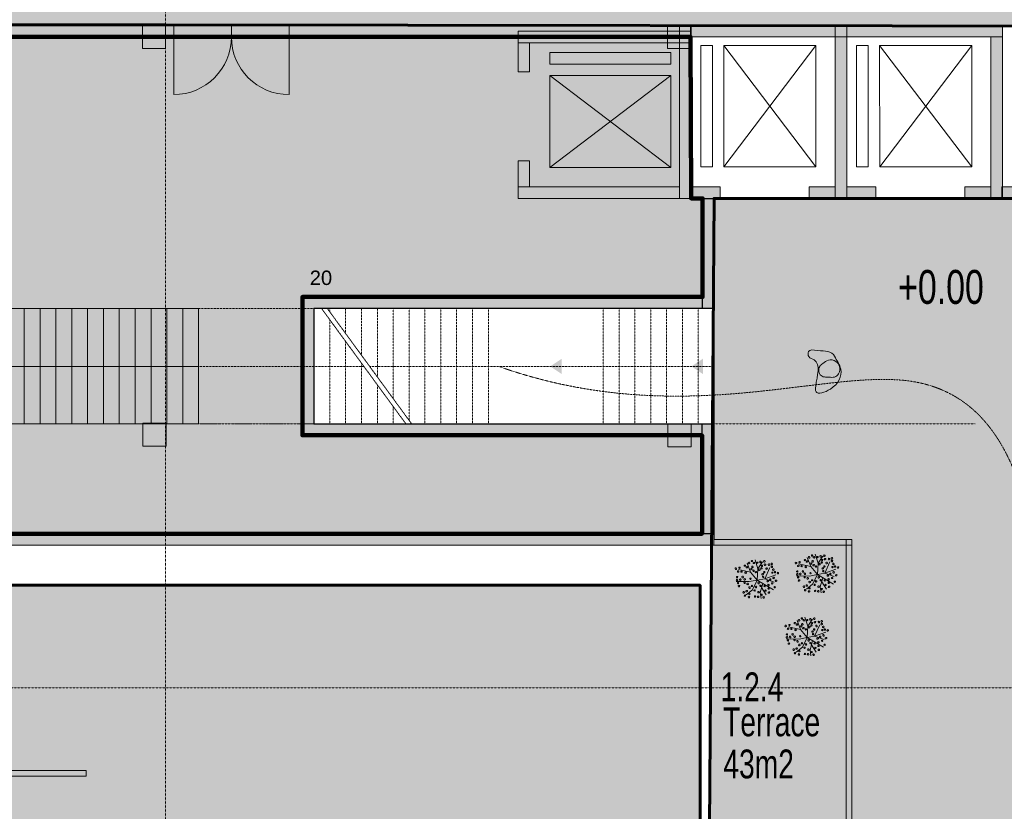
# Model space of a CAD drawing. Header units: millimetres. Extents: x -409347 to -76892, y 286088 to 1850972.
# Tile 338 of 364: x -274880 to -257805, y 1453067 to 1466802. Entities that reach past the tile are written whole.
import ezdxf

# ---------------------------------------------------------------- set-up
doc = ezdxf.new("R2010")
doc.units = ezdxf.units.MM
doc.linetypes.add('DGN Style 2', pattern=[3.08948, 1.853688, -1.235792])
doc.linetypes.add('DGN Style 4', pattern=[4.946257, 2.471584, -1.235792, 0.003089, -1.235792])
for name, color, linetype, lineweight in [('A_BU_CONCRETE_S_FILL', 7, 'Continuous', 0), ('A_BU_DOOR_S', 7, 'Continuous', 0), ('A_BU_ESC_ELE_E', 250, 'Continuous', 0), ('A_P_ERSC_TRE_A_X', 251, 'Continuous', 0), ('A_P_ERSC_TRE_V_X', 251, 'DGN Style 2', 0), ('A_P_TEXT_100_X_T', 80, 'Continuous', 0), ('A_P_WAND_BET_A_X', 25, 'Continuous', 0), ('A_P_WAND_BET_V_X', 131, 'DGN Style 2', 0), ('A_P_WAND_BET_X_S', 132, 'Continuous', 0), ('A_P_WAND_BET_X_X', 251, 'Continuous', 30), ('W_MÖBEL LINIE', 252, 'Continuous', 13), ('W_TEXT1', 251, 'Continuous', 13), ('X_SCHRAFFUR 3', 65, 'Continuous', 0), ('Y_MENSCHEN (VOR GLAS)', 30, 'Continuous', 0), ('Z_RAUMSTEMPEL', 251, 'Continuous', 0)]:
    doc.layers.add(name, color=color, linetype=linetype, lineweight=lineweight)
doc.layers.add('A_BU_DOOR_FILL', color=7, linetype='Continuous', lineweight=0, true_color=0xfefefe)
doc.layers.add('A_P_ACHS_HAR_X_X', color=70, linetype='DGN Style 4', lineweight=0, transparency=0.7)
doc.styles.add('HPP200-25', font='arial.ttf', dxfattribs={"width": 0.7, "height": 0.5})
doc.styles.add('HPP200-35', font='arial.ttf', dxfattribs={"width": 0.714286, "height": 0.7})
doc.styles.get("Standard").update_dxf_attribs({"font": 'arial.ttf'})

# ---------------------------------------------------------------- blocks, each defined once
blk = doc.blocks.new('stairss')
at = {"layer": 'A_P_ERSC_TRE_A_X', "linetype": 'Continuous', "true_color": 0x000000, "transparency": 33554508, "extrusion": (0, 0, -1)}
for points in [[(278253, 1460654), (278253, 1460787), (278253, 1460920), (278453, 1460787)], [(273486, 1460654), (273486, 1460787), (273486, 1460920), (273686, 1460787)], [(270617, 1460654), (270617, 1460787), (270617, 1460920), (270817, 1460787)], [(265204, 1460654), (265204, 1460787), (265204, 1460920), (265404, 1460787)], [(262756, 1460654), (262756, 1460787), (262756, 1460920), (262956, 1460787)]]:
    blk.add_hatch(color=18, dxfattribs=at).paths.add_polyline_path(points)
at = {"layer": 'A_P_ERSC_TRE_A_X', "color": 18, "ltscale": 0.888069, "true_color": 0x000000, "transparency": 33554508}
for p, q in [((-278453, 1459791), (-278453, 1461791)), ((-278178, 1459791), (-278178, 1461791)), ((-277903, 1459791), (-277903, 1461791)), ((-277628, 1459791), (-277628, 1461791)), ((-277353, 1459791), (-277353, 1461791)), ((-277078, 1459791), (-277078, 1461791)), ((-276803, 1459791), (-276803, 1461791)), ((-274803, 1459791), (-274803, 1461791)), ((-274528, 1459791), (-274528, 1461791)), ((-274253, 1459791), (-274253, 1461791)), ((-273978, 1459791), (-273978, 1461791)), ((-273703, 1459791), (-273703, 1461791)), ((-273428, 1459791), (-273428, 1461791)), ((-273153, 1459791), (-273153, 1461791)), ((-272878, 1459791), (-272878, 1461791)), ((-272603, 1459791), (-272603, 1461791)), ((-272328, 1459791), (-272328, 1461791)), ((-272053, 1459791), (-272053, 1461791)), ((-271778, 1459791), (-271778, 1461791)), ((-271503, 1459791), (-271503, 1461791)), ((-271503, 1460787), (-278253, 1460787))]:
    blk.add_line(p, q, dxfattribs=at)
blk.add_3dface([(-271503, 1461791), (-278453, 1461791), (-278453, 1459791), (-271503, 1459791)], dxfattribs=at)
at = {"layer": 'A_P_ERSC_TRE_V_X', "color": 18, "ltscale": 0.888069, "true_color": 0x000000, "transparency": 33554508}
for p, q in [((-269503, 1459791), (-269503, 1461791)), ((-269228, 1461733), (-269228, 1461791)), ((-268953, 1461356), (-268953, 1461791)), ((-268678, 1460980), (-268678, 1461791)), ((-268403, 1460604), (-268403, 1461791)), ((-268128, 1460227), (-268128, 1461791)), ((-267853, 1459851), (-267853, 1461791)), ((-267578, 1459791), (-267578, 1461791)), ((-267303, 1459791), (-267303, 1461791)), ((-267028, 1459791), (-267028, 1461791)), ((-266753, 1459791), (-266753, 1461791)), ((-266478, 1459791), (-266478, 1461791)), ((-264487, 1459791), (-264487, 1461791)), ((-264212, 1459791), (-264212, 1461791)), ((-263937, 1459791), (-263937, 1461791)), ((-263662, 1459791), (-263662, 1461791)), ((-263387, 1459791), (-263387, 1461791)), ((-263112, 1459791), (-263112, 1461791)), ((-262837, 1459791), (-262837, 1461791)), ((-262562, 1459791), (-262562, 1461791)), ((-269228, 1459791), (-269228, 1461596)), ((-268953, 1459791), (-268953, 1461219)), ((-268678, 1459791), (-268678, 1460843)), ((-268637, 1460787), (-271503, 1460787)), ((-262562, 1460787), (-268537, 1460787)), ((-268403, 1459791), (-268403, 1460467)), ((-268128, 1459791), (-268128, 1460090))]:
    blk.add_line(p, q, dxfattribs=at)
for points in [[(-271503, 1461791), (-271503, 1459791), (-267909, 1459791), (-269370, 1461791)], [(-262562, 1461791), (-269270, 1461791), (-267809, 1459791), (-262562, 1459791)]]:
    blk.add_3dface(points, dxfattribs=at)
at = {"char_height": 250, "attachment_point": 1}
for s, insert in [('40', (-278669, 1462449)), ('20', (-269575, 1462449))]:
    blk.add_mtext_dynamic_manual_height_columns(s, width=202622.11, gutter_width=1250, heights=[0], dxfattribs=dict(at, insert=insert))

msp = doc.modelspace()

# ---------------------------------------------------------------- hatches: boundary and pattern name
at = {"layer": 'A_BU_CONCRETE_S_FILL', "lineweight": 90, "true_color": 0x939598, "transparency": 33554470}
msp.add_hatch(color=252, dxfattribs=at).paths.add_polyline_path([(-228244, 1488302), (-280830, 1488302), (-289085, 1488302), (-289085, 1482153), (-272348, 1482154), (-272350, 1468202), (-289085, 1468202), (-289085, 1463907), (-281017, 1463907), (-281022, 1466713), (-272350, 1466713), (-255549, 1466692), (-255549, 1462081), (-233595, 1462081), (-233595, 1444808), (-222526, 1444810), (-223150, 1447173), (-223616, 1448938), (-210122, 1452499), (-211274, 1456863), (-228244, 1452444)])
at = {"layer": 'A_BU_CONCRETE_S_FILL', "ltscale": 4.744342, "extrusion": (0, 0, -1)}
for points in [[(263646, 1466502), (263646, 1466702), (289285, 1466702), (289285, 1466502)], [(281382, 1457683), (262845, 1457683), (262845, 1457883), (281382, 1457883)]]:
    msp.add_hatch(color=256, dxfattribs=at).paths.add_polyline_path(points, flags=0)
at = {"layer": 'A_BU_CONCRETE_S_FILL'}
for points in [[(-272750, 1466302), (-272750, 1466702), (-272350, 1466702), (-272350, 1466302)], [(-263646, 1466302), (-263646, 1466702), (-263246, 1466702), (-263246, 1466302)], [(-266238, 1466403), (-266038, 1466403), (-266038, 1465900), (-266238, 1465900)], [(-263238, 1463702), (-263238, 1463902), (-262735, 1463902), (-262735, 1463702)], [(-260538, 1463702), (-260538, 1463902), (-260035, 1463902), (-260035, 1463702)], [(-272342, 1459802), (-272742, 1459802), (-272742, 1459402), (-272342, 1459402)], [(-263238, 1459791), (-263638, 1459791), (-263638, 1459391), (-263238, 1459391)], [(-262845, 1459791), (-263045, 1459791), (-263045, 1457883), (-262845, 1457883)]]:
    msp.add_hatch(color=256, dxfattribs=at).paths.add_polyline_path(points)
at = {"layer": 'A_BU_CONCRETE_S_FILL', "extrusion": (0, 0, -1)}
for points in [[(266238, 1466603), (266238, 1466403), (263238, 1466403), (263238, 1466603)], [(263438, 1463702), (263238, 1463702), (263238, 1466703), (263438, 1466703)], [(263438, 1466502), (260538, 1466502), (260538, 1466702), (263438, 1466702)], [(263438, 1466603), (263438, 1463702), (263238, 1463702), (263238, 1466603)], [(260738, 1463702), (260538, 1463702), (260538, 1466703), (260738, 1466703)], [(260738, 1466502), (257837, 1466502), (257837, 1466702), (260738, 1466702)], [(260738, 1466502), (260738, 1463702), (260538, 1463702), (260538, 1466502)], [(258037, 1466502), (258037, 1463702), (257837, 1463702), (257837, 1466502)], [(266038, 1464355), (266238, 1464355), (266238, 1463902), (266038, 1463902)], [(263438, 1463902), (266238, 1463902), (266238, 1463702), (263438, 1463702)], [(261190, 1463902), (261190, 1463702), (260738, 1463702), (260738, 1463902)], [(258489, 1463902), (258489, 1463702), (258037, 1463702), (258037, 1463902)]]:
    msp.add_hatch(color=256, dxfattribs=at).paths.add_polyline_path(points)
at = {"layer": 'A_BU_CONCRETE_S_FILL', "lineweight": 90, "true_color": 0xf7abae, "transparency": 33554470}
msp.add_hatch(color=241, dxfattribs=at).paths.add_polyline_path([(-263037, 1463702), (-263238, 1463702), (-263246, 1466502), (-280822, 1466502), (-280817, 1463707), (-289077, 1463707), (-289085, 1457883), (-263045, 1457883), (-263045, 1459591), (-269978, 1459591), (-269978, 1461991), (-263037, 1461991)])
at = {"layer": 'A_BU_CONCRETE_S_FILL'}
msp.add_hatch(color=256, dxfattribs=at).paths.add_polyline_path([(-255845, 1463702), (-257845, 1463702), (-257845, 1463902), (-255845, 1463902)], flags=0)
h = msp.add_hatch(color=256, dxfattribs=at)
h.paths.add_polyline_path([(-262837, 1463702), (-263037, 1463702), (-263037, 1461791), (-262837, 1461791)])
h.paths.add_polyline_path([(-263037, 1461991), (-269978, 1461991), (-269978, 1459791), (-269778, 1459791), (-269778, 1461791), (-263037, 1461791)])
h.paths.add_polyline_path([(-263638, 1459791), (-269978, 1459791), (-269978, 1459591), (-263638, 1459591)])
h.paths.add_polyline_path([(-263045, 1459791), (-263238, 1459791), (-263238, 1459591), (-263045, 1459591)])
edge = h.paths.add_edge_path()
edge.add_spline(control_points=[(-263045, 1458628), (-261802, 1458923), (-262166, 1458274), (-260019, 1459791)], knot_values=[0.937256, 0.937256, 0.937256, 0.937256, 0.969452, 0.969452, 0.969452, 0.969452], degree=3, periodic=0)
edge.add_line((-262845, 1458678), (-262845, 1459791))
edge.add_line((-262845, 1459791), (-263045, 1459791))
edge.add_line((-263045, 1459791), (-263045, 1458628))
edge = h.paths.add_edge_path()
edge.add_spline(control_points=[(-260019, 1459791), (-262166, 1458274), (-261802, 1458923), (-263045, 1458628)], knot_values=[0.937256, 0.937256, 0.937256, 0.937256, 0.969452, 0.969452, 0.969452, 0.969452], degree=3, periodic=0)
edge.add_line((-263045, 1458628), (-263045, 1457883))
edge.add_line((-263045, 1457883), (-262845, 1457883))
edge.add_line((-262845, 1457883), (-262845, 1458678))
at = {"layer": 'A_BU_CONCRETE_S_FILL', "lineweight": 90, "true_color": 0x991b1e, "transparency": 33554495}
msp.add_hatch(color=244, dxfattribs=at).paths.add_polyline_path([(-233896, 1454610), (-235892, 1454610), (-248504, 1453421), (-253652, 1454610), (-255849, 1454610), (-255845, 1463702), (-262837, 1463702), (-263082, 1431008), (-253075, 1431008), (-253075, 1434827), (-238325, 1434827), (-238325, 1431008), (-228377, 1431008), (-228378, 1439207), (-231044, 1439207), (-231044, 1444608), (-233896, 1444591)])
at = {"layer": 'A_BU_CONCRETE_S_FILL', "lineweight": 90, "transparency": 33554534}
msp.add_hatch(color=35, dxfattribs=at).paths.add_polyline_path([(-263082, 1456988), (-287744, 1456988), (-287744, 1428983), (-263082, 1428983)])
at = {"layer": 'A_BU_DOOR_FILL'}
msp.add_hatch(color=256, dxfattribs=at).paths.add_polyline_path([(-271209, 1466502), (-272209, 1466502), (-272209, 1466702), (-271209, 1466702)])
at = {"layer": 'A_BU_DOOR_FILL', "extrusion": (0, 0, -1)}
msp.add_hatch(color=256, dxfattribs=at).paths.add_polyline_path([(271209, 1466502), (270209, 1466502), (270209, 1466702), (271209, 1466702)])
at = {"layer": 'A_P_WAND_BET_X_X'}
h = msp.add_hatch(color=256, dxfattribs=at)
h.paths.add_polyline_path([(-265632, 1445408), (-266582, 1445525), (-266582, 1447083), (-266866, 1447083), (-266866, 1448033), (-265132, 1448033), (-265132, 1448933), (-263932, 1448933), (-263932, 1453933), (-263632, 1453933), (-263632, 1455983), (-264632, 1455983), (-264632, 1454243), (-264632, 1453933), (-264512, 1453933), (-264512, 1453233), (-264632, 1453233), (-265132, 1453233), (-265132, 1453833), (-269432, 1453833), (-269432, 1453233), (-270682, 1453233), (-270682, 1451934), (-271582, 1451934), (-271582, 1453458), (-271467, 1454108), (-270682, 1454108), (-270132, 1454108), (-270132, 1455983), (-272182, 1455983), (-272182, 1454108), (-272182, 1453458), (-272932, 1453458), (-272932, 1453833), (-277732, 1453833), (-277732, 1453458), (-278212, 1453458), (-278380, 1454108), (-278380, 1454108), (-278432, 1454308), (-278432, 1455983), (-278462, 1455983), (-279362, 1455983), (-280482, 1455983), (-280482, 1455258), (-280482, 1454828), (-280482, 1454108), (-279982, 1454108), (-279457, 1454108), (-279082, 1453458), (-279082, 1451336), (-279982, 1451336), (-279982, 1453233), (-281232, 1453233), (-281232, 1453233), (-281232, 1453833), (-281582, 1453833), (-281582, 1455783), (-281582, 1455683), (-281582, 1456983), (-263082, 1456983), (-263082, 1445428), (-263557, 1445428), (-263982, 1445428), (-263982, 1447083), (-265632, 1447083)])
h.paths.add_polyline_path([(-268982, 1454243), (-268982, 1455613), (-267472, 1455613), (-267472, 1454283), (-267822, 1454283), (-267822, 1454243)], flags=16)
h.paths.add_polyline_path([(-266807, 1454243), (-266807, 1454283), (-267107, 1454283), (-267107, 1455613), (-265582, 1455613), (-265582, 1454243)], flags=16)
h.paths.add_polyline_path([(-277052, 1454243), (-277052, 1455783), (-276898, 1455783), (-276698, 1455783), (-275532, 1455783), (-275532, 1454243)], flags=16)
h.paths.add_polyline_path([(-275057, 1454243), (-275057, 1455783), (-274065, 1455783), (-273865, 1455783), (-273532, 1455783), (-273532, 1454243)], flags=16)
h.paths.add_polyline_path([(-278462, 1456244), (-279362, 1456247), (-279362, 1456697), (-278462, 1456694)], flags=16)
h.paths.add_polyline_path([(-266795, 1456199), (-267785, 1456203), (-267785, 1456653), (-266795, 1456649)], flags=16)
at = {"layer": 'X_SCHRAFFUR 3', "transparency": 33554636}
h = msp.add_hatch(color=256, dxfattribs=at)
edge = h.paths.add_edge_path()
edge.add_ellipse((-261063, 1457195), major_axis=(-285, 285), ratio=1, start_angle=193.9885, end_angle=553.9885)
h = msp.add_hatch(color=256, dxfattribs=at)
edge = h.paths.add_edge_path()
edge.add_ellipse((-262106, 1457098), major_axis=(-285, 285), ratio=1, start_angle=193.9885, end_angle=553.9885)
h = msp.add_hatch(color=256, dxfattribs=at)
edge = h.paths.add_edge_path()
edge.add_ellipse((-261240, 1456103), major_axis=(-285, 285), ratio=1, start_angle=193.9885, end_angle=553.9885)
at = {"layer": 'Y_MENSCHEN (VOR GLAS)', "linetype": 'Continuous', "transparency": 33554661}
h = msp.add_hatch(color=256, dxfattribs=at)
edge = h.paths.add_edge_path()
edge.add_spline(control_points=[(-260749, 1460965), (-260795, 1461058), (-260973, 1461045), (-261220, 1461093), (-261206, 1460934), (-260962, 1460873), (-261067, 1460579), (-261089, 1460274), (-260719, 1460399), (-260575, 1460702), (-260711, 1460890), (-260749, 1460965)], knot_values=[0, 0, 0, 0, 0.14717, 0.223427, 0.264495, 0.315541, 0.530984, 0.576721, 0.696815, 0.881374, 1, 1, 1, 1], degree=3, periodic=0)
edge = h.paths.add_edge_path(flags=16)
edge.add_spline(control_points=[(-260663, 1460787), (-260651, 1460746), (-260661, 1460664), (-260747, 1460589), (-260839, 1460601), (-260924, 1460597), (-260999, 1460629), (-261026, 1460705), (-261021, 1460789), (-260942, 1460846), (-260856, 1460912), (-260720, 1460895), (-260673, 1460821), (-260663, 1460787)], knot_values=[0, 0, 0, 0, 0.121659, 0.207681, 0.296391, 0.37264, 0.453094, 0.504047, 0.594724, 0.666593, 0.772199, 0.899184, 1, 1, 1, 1], degree=3, periodic=0)

# ---------------------------------------------------------------- linework, layer by layer
for p, q in [((-269778, 1459791), (-263045, 1459791)), ((-269978, 1459591), (-263045, 1459591))]:
    msp.add_line(p, q)
at = {"color": 251, "lineweight": 60, "true_color": 0x636466}
msp.add_lwpolyline([(-280830, 1488302), (-228244, 1488302), (-228244, 1452444), (-211274, 1456863), (-210122, 1452499), (-223616, 1448938), (-223150, 1447173), (-222526, 1444810), (-233595, 1444808), (-233595, 1462081), (-255549, 1462081), (-255549, 1466692), (-272350, 1466713), (-281022, 1466713), (-281017, 1463907), (-289085, 1463907), (-289085, 1468202), (-272350, 1468202), (-272348, 1482154), (-289085, 1482153), (-289085, 1488302), (-280830, 1488302)], dxfattribs=at)
at = {"color": 11, "lineweight": 90, "true_color": 0xf27172}
msp.add_lwpolyline([(-289085, 1463707), (-280817, 1463707), (-280822, 1466502), (-263246, 1466502), (-263238, 1463702), (-263037, 1463702), (-263037, 1461991), (-269978, 1461991), (-269978, 1459591), (-263045, 1459591), (-263045, 1457883), (-289085, 1457883), (-289077, 1463702)], dxfattribs=at)
at = {"color": 244, "lineweight": 60, "true_color": 0x991b1e}
msp.add_lwpolyline([(-263082, 1431008), (-262837, 1463702), (-255845, 1463702), (-255849, 1454610), (-253652, 1454610), (-248504, 1453421), (-235892, 1454610), (-233896, 1454610), (-233896, 1444591), (-231044, 1444608), (-231044, 1439207), (-228378, 1439207), (-228377, 1431008), (-238325, 1431008), (-238325, 1434827), (-253075, 1434827), (-253075, 1431008), (-263082, 1431008)], dxfattribs=at)
for points in [[(-263037, 1461791), (-263037, 1463702), (-262837, 1463702), (-262837, 1461791)], [(-263045, 1457883), (-263045, 1459791), (-262845, 1459791), (-262845, 1457883)]]:
    msp.add_lwpolyline(points, close=True)
for points in [[(-263037, 1461991), (-269978, 1461991), (-269978, 1459591)], [(-263037, 1461791), (-269778, 1461791), (-269778, 1459791)]]:
    msp.add_lwpolyline(points)
at = {"color": 25, "lineweight": 60}
msp.add_lwpolyline([(-287744, 1456988), (-263082, 1456988), (-263082, 1428983), (-287744, 1428983)], close=True, dxfattribs=at)
at = {"layer": 'A_BU_CONCRETE_S_FILL', "ltscale": 4.744342}
for p, q in [((-289285, 1466702), (-263646, 1466702)), ((-263646, 1466702), (-263646, 1466502)), ((-263646, 1466502), (-289285, 1466502)), ((-281382, 1457883), (-262845, 1457883)), ((-262845, 1457883), (-262845, 1457683)), ((-262845, 1457683), (-281382, 1457683))]:
    msp.add_line(p, q, dxfattribs=at)
at = {"layer": 'A_BU_CONCRETE_S_FILL'}
for p, q in [((-272350, 1466702), (-272750, 1466702)), ((-272750, 1466702), (-272750, 1466302)), ((-272350, 1466302), (-272350, 1466702)), ((-263246, 1466702), (-263646, 1466702)), ((-263646, 1466702), (-263646, 1466302)), ((-263246, 1466302), (-263246, 1466702)), ((-272750, 1466302), (-272350, 1466302)), ((-263646, 1466302), (-263246, 1466302)), ((-257845, 1463902), (-257845, 1463702)), ((-255845, 1463902), (-257845, 1463902)), ((-257845, 1463702), (-255845, 1463702))]:
    msp.add_line(p, q, dxfattribs=at)
at = {"layer": 'A_BU_CONCRETE_S_FILL', "extrusion": (0, 0, -1)}
for p, q in [((-266238, 1466603), (-263238, 1466603)), ((-266238, 1466403), (-266238, 1466603)), ((-263438, 1463702), (-263438, 1466703)), ((-263438, 1466703), (-263238, 1466703)), ((-263438, 1466502), (-263438, 1466702)), ((-263438, 1466702), (-260538, 1466702)), ((-263438, 1466603), (-263238, 1466603)), ((-263438, 1463702), (-263438, 1466603)), ((-263238, 1466703), (-263238, 1463702)), ((-263238, 1466603), (-263238, 1463702)), ((-263238, 1466603), (-263238, 1466403)), ((-260738, 1463702), (-260738, 1466703)), ((-260738, 1466703), (-260538, 1466703)), ((-260738, 1466502), (-260738, 1466702)), ((-260738, 1466702), (-257837, 1466702)), ((-260538, 1466703), (-260538, 1463702)), ((-260538, 1466702), (-260538, 1466502)), ((-257837, 1466702), (-257837, 1466502)), ((-260538, 1466502), (-263438, 1466502)), ((-260738, 1463702), (-260738, 1466502)), ((-260738, 1466502), (-260538, 1466502)), ((-257837, 1466502), (-260738, 1466502)), ((-260538, 1466502), (-260538, 1463702)), ((-258037, 1463702), (-258037, 1466502)), ((-258037, 1466502), (-257837, 1466502)), ((-257837, 1466502), (-257837, 1463702)), ((-263238, 1466403), (-266238, 1466403)), ((-266038, 1466403), (-266238, 1466403)), ((-266238, 1466403), (-266238, 1465900)), ((-266038, 1465900), (-266038, 1466403)), ((-266238, 1465900), (-266038, 1465900)), ((-266238, 1463902), (-266238, 1464355)), ((-266238, 1464355), (-266038, 1464355)), ((-266038, 1464355), (-266038, 1463902)), ((-266038, 1463902), (-266238, 1463902)), ((-266238, 1463702), (-266238, 1463902)), ((-266238, 1463902), (-263438, 1463902)), ((-263438, 1463902), (-263438, 1463702)), ((-263238, 1463902), (-263238, 1463702)), ((-262735, 1463902), (-263238, 1463902)), ((-262735, 1463702), (-262735, 1463902)), ((-261190, 1463702), (-261190, 1463902)), ((-261190, 1463902), (-260738, 1463902)), ((-260738, 1463902), (-260738, 1463702)), ((-260538, 1463902), (-260538, 1463702)), ((-260035, 1463902), (-260538, 1463902)), ((-260035, 1463702), (-260035, 1463902)), ((-258489, 1463702), (-258489, 1463902)), ((-258489, 1463902), (-258037, 1463902)), ((-258037, 1463902), (-258037, 1463702)), ((-263438, 1463702), (-266238, 1463702)), ((-263238, 1463702), (-263438, 1463702)), ((-263238, 1463702), (-263438, 1463702)), ((-263238, 1463702), (-262735, 1463702)), ((-260738, 1463702), (-261190, 1463702)), ((-260538, 1463702), (-260738, 1463702)), ((-260538, 1463702), (-260738, 1463702)), ((-260538, 1463702), (-260035, 1463702)), ((-258037, 1463702), (-258489, 1463702)), ((-257837, 1463702), (-258037, 1463702))]:
    msp.add_line(p, q, dxfattribs=at)
at = {"layer": 'A_BU_CONCRETE_S_FILL', "flags": 128}
for points in [[(-272342, 1459802), (-272742, 1459802), (-272742, 1459402), (-272342, 1459402)], [(-263238, 1459791), (-263638, 1459791), (-263638, 1459391), (-263238, 1459391)]]:
    msp.add_lwpolyline(points, close=True, dxfattribs=at)
at = {"layer": 'A_BU_DOOR_FILL'}
for p, q in [((-271209, 1466702), (-272209, 1466702)), ((-272209, 1466702), (-272209, 1466502)), ((-271209, 1466502), (-271209, 1466702)), ((-271209, 1466502), (-271209, 1466702)), ((-271209, 1466702), (-270209, 1466702)), ((-270209, 1466702), (-270209, 1466502)), ((-272209, 1466502), (-271209, 1466502)), ((-270209, 1466502), (-271209, 1466502))]:
    msp.add_line(p, q, dxfattribs=at)
at = {"layer": 'A_BU_DOOR_S'}
msp.add_line((-272209, 1466502), (-272209, 1465502), dxfattribs=at)
at = {"layer": 'A_BU_DOOR_S', "extrusion": (0, 0, -1)}
msp.add_line((-270209, 1466502), (-270209, 1465502), dxfattribs=at)
at = {"layer": 'A_BU_DOOR_S'}
msp.add_ellipse((-272209, 1466502), major_axis=(707, 707), ratio=1, start_param=3.926994, end_param=5.49779, dxfattribs=at)
at = {"layer": 'A_BU_DOOR_S', "extrusion": (0, 0, -1)}
msp.add_ellipse((-270209, 1466502), major_axis=(-707, 707), ratio=1, start_param=3.926994, end_param=5.49779, dxfattribs=at)
at = {"layer": 'A_BU_ESC_ELE_E', "extrusion": (0, 0, -1)}
for p, q in [((-262667, 1464252), (-261072, 1466352)), ((-261072, 1464252), (-262667, 1466352)), ((-258371, 1464252), (-259967, 1466352)), ((-259966, 1464252), (-258371, 1466352)), ((-265688, 1465832), (-263588, 1464237)), ((-265688, 1464237), (-263588, 1465832))]:
    msp.add_line(p, q, dxfattribs=at)
at = {"layer": 'A_BU_ESC_ELE_E'}
for points in [[(-262867, 1466352), (-262867, 1464252), (-263067, 1464252), (-263067, 1466352)], [(-262667, 1464252), (-262667, 1466352), (-261072, 1466352), (-261072, 1464252)], [(-260167, 1466352), (-260166, 1464252), (-260366, 1464252), (-260367, 1466352)], [(-259966, 1464252), (-259967, 1466352), (-258371, 1466352), (-258371, 1464252)], [(-263588, 1466032), (-265688, 1466032), (-265688, 1466232), (-263588, 1466232)], [(-265688, 1465832), (-263588, 1465832), (-263588, 1464237), (-265688, 1464237)]]:
    msp.add_3dface(points, dxfattribs=at)
at = {"layer": 'A_P_ACHS_HAR_X_X', "ltscale": 0.000466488, "transparency": 33554477}
for p, q in [((-272350, 1498030), (-272350, 1408030)), ((-218497, 1466702), (-308497, 1466702)), ((-258311, 1459791), (-308497, 1459791)), ((-218497, 1455210), (-308497, 1455210))]:
    msp.add_line(p, q, dxfattribs=at)
at = {"layer": 'A_P_ERSC_TRE_A_X', "linetype": 'Continuous', "transparency": 33554559}
msp.add_line((-262837, 1461991), (-262837, 1457783), dxfattribs=at)
at = {"layer": 'A_P_WAND_BET_A_X'}
for p, q in [((-260450, 1457783), (-260550, 1457783)), ((-260550, 1457783), (-260550, 1440342)), ((-260450, 1440342), (-260450, 1457783))]:
    msp.add_line(p, q, dxfattribs=at)
at = {"layer": 'A_P_WAND_BET_A_X', "ltscale": 0.01}
msp.add_3dface([(-409347, 1850972), (-87526, 1850972), (-87526, 286088), (-409347, 286088)], dxfattribs=at)
at = {"layer": 'A_P_WAND_BET_A_X'}
msp.add_3dface([(-262845, 1457783), (-262845, 1457683), (-260450, 1457683), (-260450, 1457783)], dxfattribs=at)
at = {"layer": 'A_P_WAND_BET_V_X'}
msp.add_3dface([(-393854, 1527409), (-393847, 1392399), (-111053, 1392415), (-111060, 1527424)], dxfattribs=at)
msp.add_3dface([(-393854, 1527409), (-393847, 1392399), (-111053, 1392415), (-111060, 1527424)], dxfattribs=at)
at = {"layer": 'A_P_WAND_BET_X_S'}
for p, q in [((-266261, 1457883), (-266361, 1457883)), ((-262845, 1457883), (-262945, 1457883))]:
    msp.add_line(p, q, dxfattribs=at)
at = {"layer": 'W_MÖBEL LINIE', "linetype": 'Continuous'}
msp.add_3dface([(-276935, 1453775), (-273729, 1453775), (-273729, 1453675), (-276935, 1453675)], dxfattribs=at)
at = {"layer": 'Y_MENSCHEN (VOR GLAS)'}
for p, q in [((-262077, 1457272), (-262128, 1457430)), ((-262077, 1457272), (-261996, 1457398)), ((-261161, 1457313), (-261223, 1457472)), ((-261034, 1457370), (-261085, 1457527)), ((-261034, 1457370), (-260953, 1457495)), ((-260917, 1457197), (-260829, 1457396)), ((-262204, 1457215), (-262415, 1457263)), ((-262204, 1457215), (-262265, 1457375)), ((-262089, 1457077), (-262204, 1457215)), ((-262089, 1457077), (-262077, 1457272)), ((-261959, 1457100), (-261872, 1457299)), ((-261161, 1457313), (-261372, 1457360)), ((-261046, 1457175), (-261161, 1457313)), ((-261046, 1457175), (-261034, 1457370)), ((-260917, 1457197), (-260726, 1457269)), ((-262228, 1457052), (-262453, 1457056)), ((-262089, 1457077), (-262228, 1457052)), ((-262089, 1457077), (-262171, 1456911)), ((-262089, 1457077), (-261959, 1457100)), ((-262089, 1457077), (-261809, 1456910)), ((-261959, 1457100), (-261768, 1457172)), ((-261959, 1457100), (-261797, 1457043)), ((-261185, 1457149), (-261410, 1457153)), ((-261046, 1457175), (-261185, 1457149)), ((-261046, 1457175), (-261129, 1457009)), ((-261046, 1457175), (-260917, 1457197)), ((-261046, 1457175), (-260767, 1457007)), ((-260952, 1457119), (-260998, 1456961)), ((-260972, 1457050), (-260890, 1456919)), ((-260917, 1457197), (-260754, 1457141)), ((-262171, 1456911), (-262279, 1456825)), ((-261995, 1457021), (-262040, 1456863)), ((-262015, 1456953), (-261933, 1456822)), ((-261129, 1457009), (-261236, 1456922)), ((-260998, 1456961), (-260981, 1456855)), ((-262040, 1456863), (-262024, 1456758)), ((-261338, 1456220), (-261400, 1456379)), ((-261211, 1456277), (-261262, 1456434)), ((-261211, 1456277), (-261130, 1456402)), ((-261338, 1456220), (-261549, 1456267)), ((-261223, 1456082), (-261338, 1456220)), ((-261223, 1456082), (-261211, 1456277)), ((-261094, 1456104), (-261006, 1456303)), ((-261362, 1456056), (-261587, 1456060)), ((-261223, 1456082), (-261362, 1456056)), ((-261223, 1456082), (-261305, 1455916)), ((-261223, 1456082), (-261094, 1456104)), ((-261223, 1456082), (-260943, 1455914)), ((-261129, 1456026), (-261174, 1455868)), ((-261094, 1456104), (-260902, 1456176)), ((-261094, 1456104), (-260931, 1456048)), ((-261305, 1455916), (-261413, 1455830)), ((-261174, 1455868), (-261158, 1455762)), ((-261149, 1455957), (-261067, 1455826))]:
    msp.add_line(p, q, dxfattribs=at)
for centre, major_axis, start_param, end_param in [((-262232, 1457376), (10.1, 10.1), 4.956535, 11.23972), ((-262182, 1457410), (-8.19, 8.19), 3.385738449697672, 9.668923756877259), ((-262148, 1457378), (10.1, 10.1), 4.956535, 11.23972), ((-262087, 1457381), (-8.19, 8.19), 3.385738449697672, 9.668923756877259), ((-262034, 1457394), (10.1, 10.1), 4.956535, 11.23972), ((-261967, 1457404), (-10.1, 10.1), 3.385738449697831, 9.668923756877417), ((-261418, 1457374), (10.1, 10.1), 4.956535, 11.23972), ((-261356, 1457391), (8.19, 8.19), 4.956535, 11.23972), ((-261262, 1457427), (-8.19, 8.19), 3.385738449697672, 9.668923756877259), ((-261226, 1457401), (10.1, 10.1), 4.956535, 11.23972), ((-261189, 1457474), (10.1, 10.1), 4.956535, 11.23972), ((-261152, 1457366), (8.19, 8.19), 4.956535, 11.23972), ((-261139, 1457507), (-8.19, 8.19), 3.385738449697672, 9.668923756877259), ((-261130, 1457405), (-10.1, 10.1), 3.385738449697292, 9.668923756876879), ((-261105, 1457476), (10.1, 10.1), 4.956535, 11.23972), ((-261044, 1457479), (-8.19, 8.19), 3.385738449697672, 9.668923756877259), ((-260991, 1457491), (10.1, 10.1), 4.956535, 11.23972), ((-260972, 1457383), (8.19, 8.19), 4.956535, 11.23972), ((-260965, 1457425), (8.19, 8.19), 4.956535, 11.23972), ((-260924, 1457502), (-10.1, 10.1), 3.385738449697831, 9.668923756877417), ((-260913, 1457442), (10.1, 10.1), 4.956535, 11.23972), ((-260885, 1457376), (10.1, 10.1), 4.956535, 11.23972), ((-260844, 1457444), (10.1, 10.1), 4.956535, 11.23972), ((-260794, 1457408), (-10.1, 10.1), 3.385738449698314, 9.6689237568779), ((-260794, 1457457), (-10.1, 10.1), 3.385738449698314, 9.6689237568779), ((-262461, 1457277), (10.1, 10.1), 4.956535, 11.23972), ((-262420, 1457228), (10.1, 10.1), 4.956535, 11.23972), ((-262398, 1457294), (8.19, 8.19), 4.956535, 11.23972), ((-262362, 1457226), (-8.19, 8.19), 3.385738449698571, 9.668923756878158), ((-262305, 1457329), (-8.19, 8.19), 3.385738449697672, 9.668923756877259), ((-262291, 1457210), (-10.1, 10.1), 3.385738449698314, 9.6689237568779), ((-262269, 1457303), (10.1, 10.1), 4.956535, 11.23972), ((-262195, 1457269), (8.19, 8.19), 4.956535, 11.23972), ((-262173, 1457308), (-10.1, 10.1), 3.385738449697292, 9.668923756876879), ((-262154, 1457241), (10.1, 10.1), 4.956535, 11.23972), ((-262114, 1457218), (8.19, 8.19), 4.956535, 11.23972), ((-262053, 1457259), (-10.1, 10.1), 3.38573844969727, 9.668923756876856), ((-262015, 1457285), (8.19, 8.19), 4.956535, 11.23972), ((-262008, 1457327), (8.19, 8.19), 4.956535, 11.23972), ((-261968, 1457216), (-8.19, 8.19), 3.385738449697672, 9.668923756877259), ((-261955, 1457345), (10.1, 10.1), 4.956535, 11.23972), ((-261927, 1457279), (10.1, 10.1), 4.956535, 11.23972), ((-261886, 1457347), (10.1, 10.1), 4.956535, 11.23972), ((-261837, 1457360), (-10.1, 10.1), 3.385738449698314, 9.6689237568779), ((-261837, 1457311), (-10.1, 10.1), 3.385738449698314, 9.6689237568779), ((-261828, 1457208), (-8.19, 8.19), 3.385738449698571, 9.668923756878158), ((-261810, 1457261), (10.1, 10.1), 4.956535, 11.23972), ((-261783, 1457217), (-8.19, 8.19), 3.385738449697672, 9.668923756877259), ((-261733, 1457200), (-10.1, 10.1), 3.385738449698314, 9.6689237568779), ((-261397, 1457230), (8.19, 8.19), 4.956535, 11.23972), ((-261377, 1457326), (10.1, 10.1), 4.956535, 11.23972), ((-261320, 1457323), (-8.19, 8.19), 3.385738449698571, 9.668923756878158), ((-261299, 1457229), (10.1, 10.1), 4.956535, 11.23972), ((-261248, 1457308), (-10.1, 10.1), 3.385738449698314, 9.6689237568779), ((-261166, 1457199), (8.19, 8.19), 4.956535, 11.23972), ((-261112, 1457338), (10.1, 10.1), 4.956535, 11.23972), ((-261072, 1457316), (8.19, 8.19), 4.956535, 11.23972), ((-261010, 1457357), (-10.1, 10.1), 3.38573844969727, 9.668923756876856), ((-260953, 1457280), (10.1, 10.1), 4.956535, 11.23972), ((-260944, 1457234), (-8.19, 8.19), 3.385738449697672, 9.668923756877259), ((-260925, 1457314), (-8.19, 8.19), 3.385738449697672, 9.668923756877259), ((-260785, 1457305), (-8.19, 8.19), 3.385738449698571, 9.668923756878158), ((-260768, 1457359), (10.1, 10.1), 4.956535, 11.23972), ((-260765, 1457214), (10.1, 10.1), 4.956535, 11.23972), ((-260741, 1457315), (-8.19, 8.19), 3.385738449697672, 9.668923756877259), ((-260690, 1457298), (-10.1, 10.1), 3.385738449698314, 9.6689237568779), ((-262439, 1457082), (10.1, 10.1), 4.956535, 11.23972), ((-262440, 1457132), (8.19, 8.19), 4.956535, 11.23972), ((-262423, 1457028), (8.19, 8.19), 4.956535, 11.23972), ((-262385, 1457087), (-10.1, 10.1), 3.385738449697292, 9.668923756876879), ((-262342, 1457132), (10.1, 10.1), 4.956535, 11.23972), ((-262307, 1457091), (10.1, 10.1), 4.956535, 11.23972), ((-262310, 1457032), (-8.19, 8.19), 3.385738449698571, 9.668923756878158), ((-262209, 1457102), (8.19, 8.19), 4.956535, 11.23972), ((-262066, 1457029), (-10.1, 10.1), 3.385738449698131, 9.668923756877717), ((-261996, 1457182), (10.1, 10.1), 4.956535, 11.23972), ((-261987, 1457137), (-8.19, 8.19), 3.385738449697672, 9.668923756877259), ((-261908, 1457061), (-10.1, 10.1), 3.385738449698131, 9.668923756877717), ((-261864, 1457088), (-8.19, 8.19), 3.385738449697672, 9.668923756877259), ((-261807, 1457116), (10.1, 10.1), 4.956535, 11.23972), ((-261763, 1457067), (10.1, 10.1), 4.956535, 11.23972), ((-261396, 1457179), (10.1, 10.1), 4.956535, 11.23972), ((-261380, 1457126), (8.19, 8.19), 4.956535, 11.23972), ((-261364, 1457072), (10.1, 10.1), 4.956535, 11.23972), ((-261343, 1457184), (-10.1, 10.1), 3.385738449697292, 9.668923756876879), ((-261264, 1457189), (10.1, 10.1), 4.956535, 11.23972), ((-261267, 1457130), (-8.19, 8.19), 3.385738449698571, 9.668923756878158), ((-261214, 1457110), (-10.1, 10.1), 3.385738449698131, 9.668923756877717), ((-261181, 1457045), (10.1, 10.1), 4.956535, 11.23972), ((-261138, 1457075), (8.19, 8.19), 4.956535, 11.23972), ((-261069, 1457056), (-10.1, 10.1), 3.385738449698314, 9.6689237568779), ((-261023, 1457126), (-10.1, 10.1), 3.385738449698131, 9.668923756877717), ((-260989, 1457077), (-8.19, 8.19), 3.385738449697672, 9.668923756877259), ((-260919, 1457074), (-8.19, 8.19), 3.38573844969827, 9.668923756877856), ((-260865, 1457159), (-10.1, 10.1), 3.385738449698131, 9.668923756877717), ((-260852, 1457090), (10.1, 10.1), 4.956535, 11.23972), ((-260850, 1457031), (-8.19, 8.19), 3.385738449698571, 9.668923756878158), ((-260821, 1457186), (-8.19, 8.19), 3.385738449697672, 9.668923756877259), ((-260789, 1457118), (8.19, 8.19), 4.956535, 11.23972), ((-260745, 1457051), (8.19, 8.19), 4.956535, 11.23972), ((-260720, 1457164), (10.1, 10.1), 4.956535, 11.23972), ((-262407, 1456975), (10.1, 10.1), 4.956535, 11.23972), ((-262323, 1456867), (-10.1, 10.1), 3.385738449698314, 9.6689237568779), ((-262273, 1456887), (10.1, 10.1), 4.956535, 11.23972), ((-262256, 1457013), (-10.1, 10.1), 3.385738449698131, 9.668923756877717), ((-262224, 1456948), (10.1, 10.1), 4.956535, 11.23972), ((-262181, 1456978), (8.19, 8.19), 4.956535, 11.23972), ((-262137, 1456900), (8.19, 8.19), 4.956535, 11.23972), ((-262112, 1456959), (-10.1, 10.1), 3.385738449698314, 9.6689237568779), ((-262068, 1456869), (10.1, 10.1), 4.956535, 11.23972), ((-262032, 1456979), (-8.19, 8.19), 3.385738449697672, 9.668923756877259), ((-261962, 1456976), (-8.19, 8.19), 3.38573844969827, 9.668923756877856), ((-261946, 1456897), (8.19, 8.19), 4.956535, 11.23972), ((-261894, 1456993), (10.1, 10.1), 4.956535, 11.23972), ((-261892, 1456934), (-8.19, 8.19), 3.385738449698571, 9.668923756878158), ((-261887, 1456864), (-10.1, 10.1), 3.385738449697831, 9.668923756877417), ((-261832, 1457020), (8.19, 8.19), 4.956535, 11.23972), ((-261787, 1456954), (8.19, 8.19), 4.956535, 11.23972), ((-261280, 1456965), (-10.1, 10.1), 3.385738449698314, 9.6689237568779), ((-261259, 1456906), (-8.19, 8.19), 3.385738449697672, 9.668923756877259), ((-261230, 1456984), (10.1, 10.1), 4.956535, 11.23972), ((-261191, 1456882), (10.1, 10.1), 4.956535, 11.23972), ((-261181, 1456937), (8.19, 8.19), 4.956535, 11.23972), ((-261094, 1456997), (8.19, 8.19), 4.956535, 11.23972), ((-261085, 1456891), (8.19, 8.19), 4.956535, 11.23972), ((-261031, 1456885), (-10.1, 10.1), 3.385738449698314, 9.6689237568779), ((-261025, 1456966), (10.1, 10.1), 4.956535, 11.23972), ((-260971, 1456922), (8.19, 8.19), 4.956535, 11.23972), ((-260936, 1456876), (-10.1, 10.1), 3.385738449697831, 9.668923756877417), ((-260903, 1456995), (8.19, 8.19), 4.956535, 11.23972), ((-260844, 1456962), (-10.1, 10.1), 3.385738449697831, 9.668923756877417), ((-262302, 1456809), (-8.19, 8.19), 3.385738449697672, 9.668923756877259), ((-262234, 1456785), (10.1, 10.1), 4.956535, 11.23972), ((-262224, 1456840), (8.19, 8.19), 4.956535, 11.23972), ((-262128, 1456794), (8.19, 8.19), 4.956535, 11.23972), ((-262074, 1456788), (-10.1, 10.1), 3.385738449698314, 9.6689237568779), ((-262013, 1456825), (8.19, 8.19), 4.956535, 11.23972), ((-261979, 1456779), (-10.1, 10.1), 3.385738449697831, 9.668923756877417), ((-261366, 1456381), (10.1, 10.1), 4.956535, 11.23972), ((-261316, 1456414), (-8.19, 8.19), 3.385738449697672, 9.668923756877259), ((-261282, 1456383), (10.1, 10.1), 4.956535, 11.23972), ((-261221, 1456386), (-8.19, 8.19), 3.385738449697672, 9.668923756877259), ((-261168, 1456398), (10.1, 10.1), 4.956535, 11.23972), ((-261101, 1456409), (-10.1, 10.1), 3.385738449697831, 9.668923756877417), ((-261089, 1456349), (10.1, 10.1), 4.956535, 11.23972), ((-261021, 1456351), (10.1, 10.1), 4.956535, 11.23972), ((-260971, 1456364), (-10.1, 10.1), 3.385738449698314, 9.6689237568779), ((-261595, 1456282), (10.1, 10.1), 4.956535, 11.23972), ((-261554, 1456233), (10.1, 10.1), 4.956535, 11.23972), ((-261532, 1456298), (8.19, 8.19), 4.956535, 11.23972), ((-261497, 1456231), (-8.19, 8.19), 3.385738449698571, 9.668923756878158), ((-261439, 1456334), (-8.19, 8.19), 3.385738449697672, 9.668923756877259), ((-261425, 1456215), (-10.1, 10.1), 3.385738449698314, 9.6689237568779), ((-261403, 1456308), (10.1, 10.1), 4.956535, 11.23972), ((-261329, 1456274), (8.19, 8.19), 4.956535, 11.23972), ((-261307, 1456313), (-10.1, 10.1), 3.385738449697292, 9.668923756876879), ((-261289, 1456245), (10.1, 10.1), 4.956535, 11.23972), ((-261248, 1456223), (8.19, 8.19), 4.956535, 11.23972), ((-261187, 1456264), (-10.1, 10.1), 3.38573844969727, 9.668923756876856), ((-261149, 1456290), (8.19, 8.19), 4.956535, 11.23972), ((-261142, 1456332), (8.19, 8.19), 4.956535, 11.23972), ((-261130, 1456187), (10.1, 10.1), 4.956535, 11.23972), ((-261102, 1456221), (-8.19, 8.19), 3.385738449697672, 9.668923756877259), ((-261062, 1456283), (10.1, 10.1), 4.956535, 11.23972), ((-260971, 1456316), (-10.1, 10.1), 3.385738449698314, 9.6689237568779), ((-260962, 1456212), (-8.19, 8.19), 3.385738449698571, 9.668923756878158), ((-260945, 1456266), (10.1, 10.1), 4.956535, 11.23972), ((-260918, 1456222), (-8.19, 8.19), 3.385738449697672, 9.668923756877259), ((-260867, 1456205), (-10.1, 10.1), 3.385738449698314, 9.6689237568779), ((-261573, 1456087), (10.1, 10.1), 4.956535, 11.23972), ((-261574, 1456137), (8.19, 8.19), 4.956535, 11.23972), ((-261557, 1456033), (8.19, 8.19), 4.956535, 11.23972), ((-261519, 1456091), (-10.1, 10.1), 3.385738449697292, 9.668923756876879), ((-261476, 1456137), (10.1, 10.1), 4.956535, 11.23972), ((-261441, 1456096), (10.1, 10.1), 4.956535, 11.23972), ((-261444, 1456037), (-8.19, 8.19), 3.385738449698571, 9.668923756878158), ((-261391, 1456017), (-10.1, 10.1), 3.385738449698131, 9.668923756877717), ((-261343, 1456106), (8.19, 8.19), 4.956535, 11.23972), ((-261200, 1456034), (-10.1, 10.1), 3.385738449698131, 9.668923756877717), ((-261121, 1456141), (-8.19, 8.19), 3.385738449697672, 9.668923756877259), ((-261042, 1456066), (-10.1, 10.1), 3.385738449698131, 9.668923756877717), ((-261028, 1455998), (10.1, 10.1), 4.956535, 11.23972), ((-260998, 1456093), (-8.19, 8.19), 3.385738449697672, 9.668923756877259), ((-260966, 1456025), (8.19, 8.19), 4.956535, 11.23972), ((-260941, 1456121), (10.1, 10.1), 4.956535, 11.23972), ((-260897, 1456071), (10.1, 10.1), 4.956535, 11.23972), ((-261541, 1455979), (10.1, 10.1), 4.956535, 11.23972), ((-261457, 1455872), (-10.1, 10.1), 3.385738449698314, 9.6689237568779), ((-261407, 1455891), (10.1, 10.1), 4.956535, 11.23972), ((-261358, 1455953), (10.1, 10.1), 4.956535, 11.23972), ((-261358, 1455845), (8.19, 8.19), 4.956535, 11.23972), ((-261315, 1455982), (8.19, 8.19), 4.956535, 11.23972), ((-261271, 1455904), (8.19, 8.19), 4.956535, 11.23972), ((-261246, 1455963), (-10.1, 10.1), 3.385738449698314, 9.6689237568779), ((-261202, 1455873), (10.1, 10.1), 4.956535, 11.23972), ((-261166, 1455984), (-8.19, 8.19), 3.385738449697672, 9.668923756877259), ((-261148, 1455830), (8.19, 8.19), 4.956535, 11.23972), ((-261096, 1455981), (-8.19, 8.19), 3.38573844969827, 9.668923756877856), ((-261080, 1455902), (8.19, 8.19), 4.956535, 11.23972), ((-261027, 1455938), (-8.19, 8.19), 3.385738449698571, 9.668923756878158), ((-261021, 1455869), (-10.1, 10.1), 3.385738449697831, 9.668923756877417), ((-260921, 1455958), (8.19, 8.19), 4.956535, 11.23972), ((-261436, 1455813), (-8.19, 8.19), 3.385738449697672, 9.668923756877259), ((-261368, 1455789), (10.1, 10.1), 4.956535, 11.23972), ((-261262, 1455798), (8.19, 8.19), 4.956535, 11.23972), ((-261208, 1455792), (-10.1, 10.1), 3.385738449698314, 9.6689237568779), ((-261113, 1455784), (-10.1, 10.1), 3.385738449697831, 9.668923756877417)]:
    msp.add_ellipse(centre, major_axis=major_axis, ratio=1, start_param=start_param, end_param=end_param, dxfattribs=at)
for points, start_tangent, end_tangent in [([(-260749, 1460965), (-261043, 1461064), (-261203, 1461043), (-261194, 1460957), (-261103, 1460898), (-261075, 1460445), (-261070, 1460348), (-260821, 1460393), (-260641, 1460739), (-260749, 1460965)], (-0.446805, 0.894632), (-0.446805, 0.894632)), ([(-260663, 1460787), (-260680, 1460660), (-260749, 1460602), (-260843, 1460599), (-260923, 1460603), (-260998, 1460643), (-261019, 1460692), (-261007, 1460787), (-260952, 1460839), (-260856, 1460894), (-260724, 1460874), (-260663, 1460787)], (0.280028, -0.959992), (0.280028, -0.959992))]:
    msp.add_spline(points, degree=3, dxfattribs=dict(at, start_tangent=start_tangent, end_tangent=end_tangent))
at = {"layer": 'Y_MENSCHEN (VOR GLAS)', "linetype": 'DGN Style 2', "lineweight": 13}
msp.add_open_spline([(-273151, 1423608), (-275807, 1427855), (-274497, 1431347), (-275179, 1435592), (-275383, 1437788), (-270990, 1437554), (-265754, 1437288), (-259573, 1437839), (-254845, 1443359), (-246685, 1444125), (-245661, 1448455), (-251267, 1454260), (-257694, 1449626), (-256739, 1457209), (-258486, 1461847), (-263395, 1459665), (-266577, 1460787)], degree=3, dxfattribs=at)

# ---------------------------------------------------------------- block references
msp.add_blockref('stairss', (-275, 0))

# ---------------------------------------------------------------- texts
at = {"layer": 'A_P_TEXT_100_X_T', "color": 6, "true_color": 0xff00ff, "style": 'HPP200-35', "width": 0.714286}
msp.add_text('+0.00', height=588.6, dxfattribs=at).set_placement((-259646, 1461871))
at = {"layer": 'A_P_WAND_BET_X_X', "style": 'HPP200-25', "width": 0.7}
msp.add_text('43m2', height=500, dxfattribs=at).set_placement((-262677, 1453639))
at = {"layer": 'W_TEXT1', "style": 'HPP200-25', "width": 0.7}
msp.add_text('Terrace', height=500, dxfattribs=at).set_placement((-262682, 1454369))
at = {"layer": 'Z_RAUMSTEMPEL', "style": 'HPP200-25', "width": 0.7}
msp.add_text('1.2.4', height=500, dxfattribs=at).set_placement((-262724, 1454977))

doc.saveas('drawing.dxf')
